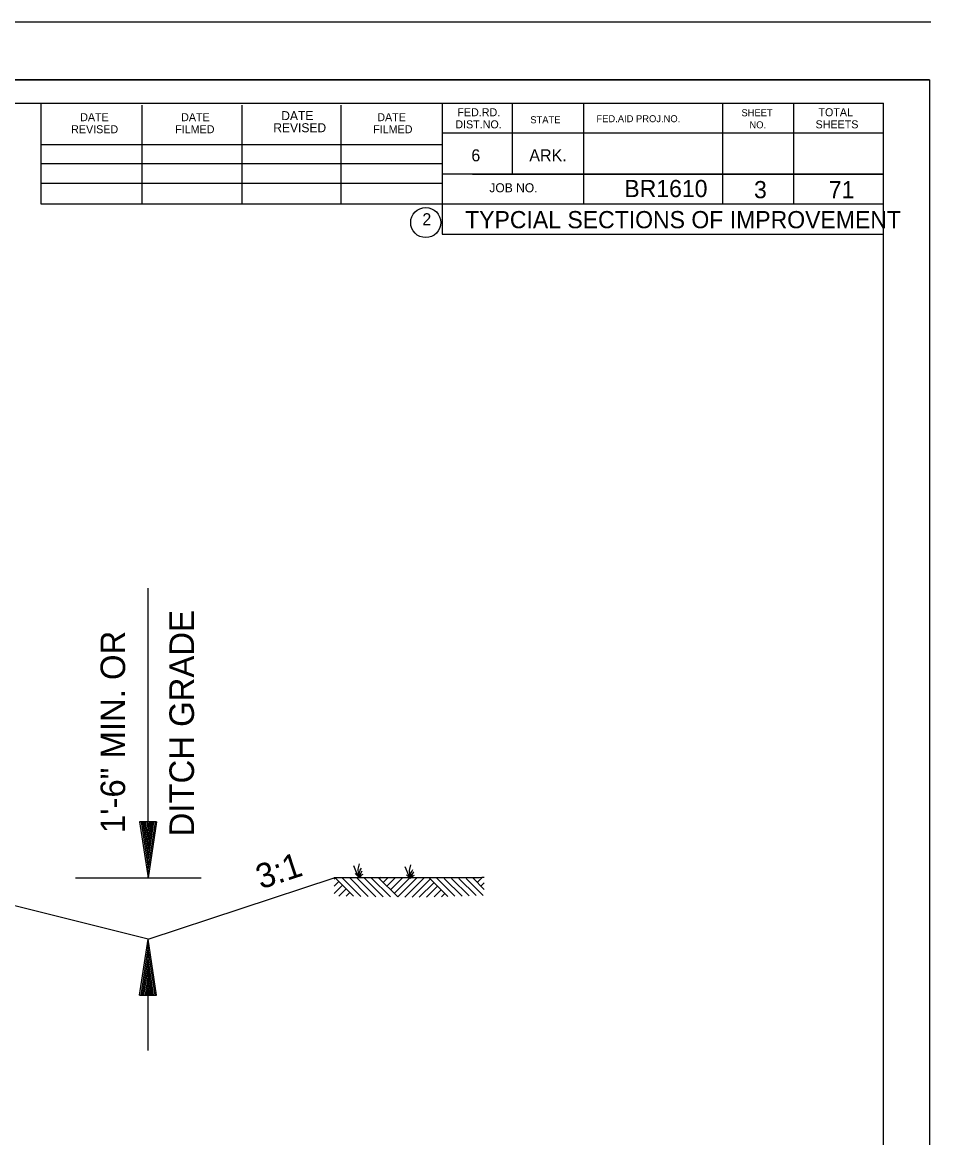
# Model space of a CAD drawing. Extents: x 1671357 to 13005564, y 567358 to 14261451.
# Drawn here: x 12758477.78 to 12758499.96, y 14259920.83 to 14259948.07 of the extents above; entities that cross this region are included whole.
import ezdxf

# ---------------------------------------------------------------- set-up
doc = ezdxf.new("R2010")
doc.units = 0
for name, color, linetype in [('Default', 7, 'Continuous'), ('R_Draft', 7, 'Continuous'), ('R_No Plot', 7, 'Continuous')]:
    doc.layers.add(name, color=color, linetype=linetype)

msp = doc.modelspace()

# ---------------------------------------------------------------- linework, layer by layer
at = {"layer": 'Default'}
for p, q in [((12758499.964, 14259948.072), (12758411.955, 14259948.072)), ((12758499.936, 14259946.667), (12758416.928, 14259946.667)), ((12758419.761, 14259946.097), (12758498.813, 14259946.097)), ((12758478.247, 14259943.626), (12758478.247, 14259946.097)), ((12758480.712, 14259943.626), (12758480.712, 14259946.047)), ((12758483.152, 14259943.626), (12758483.152, 14259946.047)), ((12758485.572, 14259943.626), (12758485.572, 14259946.047)), ((12758488.037, 14259946.097), (12758488.037, 14259942.896)), ((12758489.748, 14259946.097), (12758489.748, 14259944.361)), ((12758491.483, 14259946.097), (12758491.483, 14259943.626)), ((12758494.878, 14259946.097), (12758494.878, 14259943.626)), ((12758496.613, 14259946.097), (12758496.613, 14259943.626)), ((12758498.813, 14259894.727), (12758498.813, 14259946.097)), ((12758498.813, 14259945.362), (12758488.037, 14259945.362)), ((12758498.813, 14259945.367), (12758498.813, 14259945.367)), ((12758478.247, 14259945.091), (12758488.037, 14259945.091)), ((12758478.247, 14259944.626), (12758488.037, 14259944.626)), ((12758478.247, 14259943.626), (12758478.247, 14259944.141)), ((12758478.247, 14259944.141), (12758488.037, 14259944.141)), ((12758498.813, 14259944.361), (12758488.037, 14259944.361)), ((12758488.778, 14259944.361), (12758498.813, 14259944.361)), ((12758498.813, 14259943.626), (12758478.247, 14259943.626)), ((12758488.037, 14259942.896), (12758498.813, 14259942.896)), ((12758480.854, 14259927.177), (12758480.854, 14259934.251)), ((12758480.854, 14259925.677), (12758471.775, 14259927.947)), ((12758485.982, 14259927.386), (12758486.014, 14259927.521)), ((12758487.237, 14259927.356), (12758487.27, 14259927.493)), ((12758485.964, 14259927.266), (12758485.879, 14259927.471)), ((12758485.997, 14259927.196), (12758485.912, 14259927.283)), ((12758485.997, 14259927.196), (12758485.964, 14259927.266)), ((12758485.997, 14259927.196), (12758485.982, 14259927.386)), ((12758485.997, 14259927.196), (12758486.084, 14259927.351)), ((12758485.997, 14259927.196), (12758486.012, 14259927.258)), ((12758485.997, 14259927.196), (12758486.047, 14259927.218)), ((12758486.012, 14259927.258), (12758486.017, 14259927.318)), ((12758486.017, 14259927.318), (12758486.037, 14259927.361)), ((12758486.037, 14259927.361), (12758486.064, 14259927.411)), ((12758486.047, 14259927.218), (12758486.072, 14259927.253)), ((12758486.072, 14259927.253), (12758486.107, 14259927.266)), ((12758487.22, 14259927.236), (12758487.135, 14259927.441)), ((12758487.252, 14259927.168), (12758487.167, 14259927.253)), ((12758487.252, 14259927.168), (12758487.22, 14259927.236)), ((12758487.252, 14259927.168), (12758487.237, 14259927.356)), ((12758487.252, 14259927.168), (12758487.34, 14259927.321)), ((12758487.252, 14259927.168), (12758487.267, 14259927.228)), ((12758487.267, 14259927.228), (12758487.272, 14259927.288)), ((12758487.272, 14259927.288), (12758487.292, 14259927.331)), ((12758487.292, 14259927.331), (12758487.32, 14259927.383)), ((12758487.302, 14259927.191), (12758487.327, 14259927.226)), ((12758487.327, 14259927.226), (12758487.362, 14259927.238)), ((12758479.08, 14259927.177), (12758482.148, 14259927.177)), ((12758480.854, 14259925.677), (12758485.401, 14259927.177)), ((12758485.427, 14259927.173), (12758485.401, 14259927.147)), ((12758485.514, 14259927.086), (12758485.401, 14259926.972)), ((12758485.602, 14259926.996), (12758485.401, 14259926.794)), ((12758485.872, 14259926.726), (12758485.422, 14259927.176)), ((12758486.052, 14259926.721), (12758485.597, 14259927.178)), ((12758486.232, 14259926.718), (12758485.769, 14259927.181)), ((12758486.412, 14259926.716), (12758485.947, 14259927.181)), ((12758486.592, 14259926.713), (12758486.122, 14259927.183)), ((12758486.77, 14259926.711), (12758486.294, 14259927.186)), ((12758486.95, 14259926.708), (12758486.472, 14259927.186)), ((12758486.544, 14259927.186), (12758486.509, 14259927.148)), ((12758486.717, 14259927.183), (12758486.597, 14259927.061)), ((12758486.892, 14259927.181), (12758486.685, 14259926.973)), ((12758487.067, 14259927.178), (12758486.775, 14259926.883)), ((12758487.242, 14259927.176), (12758486.862, 14259926.796)), ((12758487.415, 14259927.173), (12758486.95, 14259926.708)), ((12758487.59, 14259927.171), (12758487.122, 14259926.706)), ((12758487.252, 14259927.168), (12758487.302, 14259927.191)), ((12758487.747, 14259927.148), (12758487.3, 14259926.701)), ((12758487.832, 14259927.058), (12758487.475, 14259926.701)), ((12758487.922, 14259926.971), (12758487.657, 14259926.706)), ((12758488.175, 14259926.721), (12758487.727, 14259927.168)), ((12758488.347, 14259926.726), (12758487.907, 14259927.166)), ((12758488.52, 14259926.731), (12758488.085, 14259927.163)), ((12758488.692, 14259926.736), (12758488.265, 14259927.163)), ((12758488.865, 14259926.741), (12758488.445, 14259927.161)), ((12758489.035, 14259926.746), (12758488.62, 14259927.161)), ((12758489.065, 14259926.893), (12758488.79, 14259927.166)), ((12758488.82, 14259927.168), (12758488.805, 14259927.151)), ((12758489.002, 14259927.173), (12758488.892, 14259927.063)), ((12758489.065, 14259927.058), (12758488.982, 14259926.976)), ((12758485.689, 14259926.906), (12758485.512, 14259926.728)), ((12758485.777, 14259926.816), (12758485.689, 14259926.728)), ((12758485.864, 14259926.728), (12758485.859, 14259926.726)), ((12758488.01, 14259926.881), (12758487.84, 14259926.711)), ((12758488.097, 14259926.791), (12758488.022, 14259926.716)), ((12758480.854, 14259922.961), (12758480.854, 14259925.677))]:
    msp.add_line(p, q, dxfattribs=at)
msp.add_circle((12758487.634, 14259943.181), 0.367, dxfattribs=at)
msp.add_spline([(12758489.064, 14259927.184), (12758488.827, 14259927.177), (12758488.314, 14259927.177), (12758487.629, 14259927.177), (12758487.129, 14259927.177), (12758486.274, 14259927.177), (12758485.446, 14259927.177), (12758485.401, 14259927.177)], degree=3, dxfattribs=at)
at = {"layer": 'R_Draft'}
for p, q in [((12758480.649, 14259928.542), (12758480.854, 14259927.177)), ((12758481.059, 14259928.542), (12758480.649, 14259928.542)), ((12758480.683, 14259928.542), (12758480.854, 14259927.405)), ((12758480.718, 14259928.542), (12758480.854, 14259927.64)), ((12758480.752, 14259928.542), (12758480.854, 14259927.867)), ((12758480.787, 14259928.542), (12758480.854, 14259928.098)), ((12758480.822, 14259928.542), (12758480.854, 14259928.326)), ((12758481.059, 14259928.542), (12758480.854, 14259927.177)), ((12758480.92, 14259928.542), (12758480.854, 14259928.098)), ((12758480.99, 14259928.542), (12758480.854, 14259927.64)), ((12758481.025, 14259928.542), (12758480.854, 14259927.405)), ((12758480.956, 14259928.542), (12758480.854, 14259927.867)), ((12758480.886, 14259928.542), (12758480.854, 14259928.326)), ((12758480.649, 14259924.312), (12758480.854, 14259925.677)), ((12758481.059, 14259924.312), (12758480.854, 14259925.677)), ((12758480.683, 14259924.312), (12758480.854, 14259925.449)), ((12758481.025, 14259924.312), (12758480.854, 14259925.449)), ((12758480.718, 14259924.312), (12758480.854, 14259925.214)), ((12758480.99, 14259924.312), (12758480.854, 14259925.214)), ((12758480.752, 14259924.312), (12758480.854, 14259924.987)), ((12758480.956, 14259924.312), (12758480.854, 14259924.987)), ((12758480.788, 14259924.312), (12758480.854, 14259924.755)), ((12758480.822, 14259924.312), (12758480.854, 14259924.527)), ((12758480.921, 14259924.312), (12758480.854, 14259924.755)), ((12758480.886, 14259924.312), (12758480.854, 14259924.527)), ((12758480.649, 14259924.312), (12758481.059, 14259924.312))]:
    msp.add_line(p, q, dxfattribs=at)
at = {"layer": 'R_No Plot'}
msp.add_lwpolyline([(12758416.928, 14259946.667), (12758499.936, 14259946.667), (12758499.936, 14259893.587), (12758416.928, 14259893.587)], close=True, dxfattribs=at)

# ---------------------------------------------------------------- texts
at = {"layer": 'Default'}
for s, height, p in [('DATE', 0.1955, (12758479.197, 14259945.657)), ('DATE', 0.1955, (12758481.662, 14259945.657)), ('DATE', 0.2198, (12758484.107, 14259945.682)), ('DATE', 0.1955, (12758486.452, 14259945.657)), ('FED.RD.', 0.1955, (12758488.407, 14259945.777)), ('STATE', 0.171, (12758490.188, 14259945.607)), ('FED.AID PROJ.NO.', 0.17102, (12758491.803, 14259945.632)), ('SHEET', 0.171, (12758495.343, 14259945.777)), ('TOTAL', 0.1955, (12758497.223, 14259945.777)), ('REVISED', 0.1955, (12758478.977, 14259945.362)), ('FILMED', 0.1955, (12758481.517, 14259945.362)), ('REVISED', 0.2198, (12758483.912, 14259945.387)), ('FILMED', 0.1955, (12758486.352, 14259945.362)), ('DIST.NO.', 0.1955, (12758488.357, 14259945.482)), ('NO.', 0.171, (12758495.538, 14259945.482)), ('SHEETS', 0.1955, (12758497.153, 14259945.482)), ('6', 0.293, (12758488.748, 14259944.676)), ('ARK.', 0.2931, (12758490.163, 14259944.676)), ('JOB NO.', 0.2198, (12758489.188, 14259943.921)), ('3', 0.42, (12758495.65, 14259943.775)), ('71', 0.42, (12758497.477, 14259943.775)), ('2', 0.293, (12758487.552, 14259943.116))]:
    msp.add_text(s, height=height, dxfattribs=at).set_placement(p)
at = {"layer": 'R_Draft'}
for s, height, p in [('BR1610', 0.42, (12758492.484, 14259943.802)), ('TYPCIAL SECTIONS OF IMPROVEMENT', 0.42004, (12758488.596, 14259943.042))]:
    msp.add_text(s, height=height, dxfattribs=at).set_placement(p)
for s, height, rotation, p in [('DITCH GRADE', 0.60006, 90, (12758481.976, 14259928.188)), ('1\'-6" MIN. OR', 0.60006, 90, (12758480.295, 14259928.27)), ('3:1', 0.6001, 18.26, (12758483.609, 14259926.892))]:
    msp.add_text(s, height=height, rotation=rotation, dxfattribs=at).set_placement(p)

doc.saveas('drawing.dxf')
